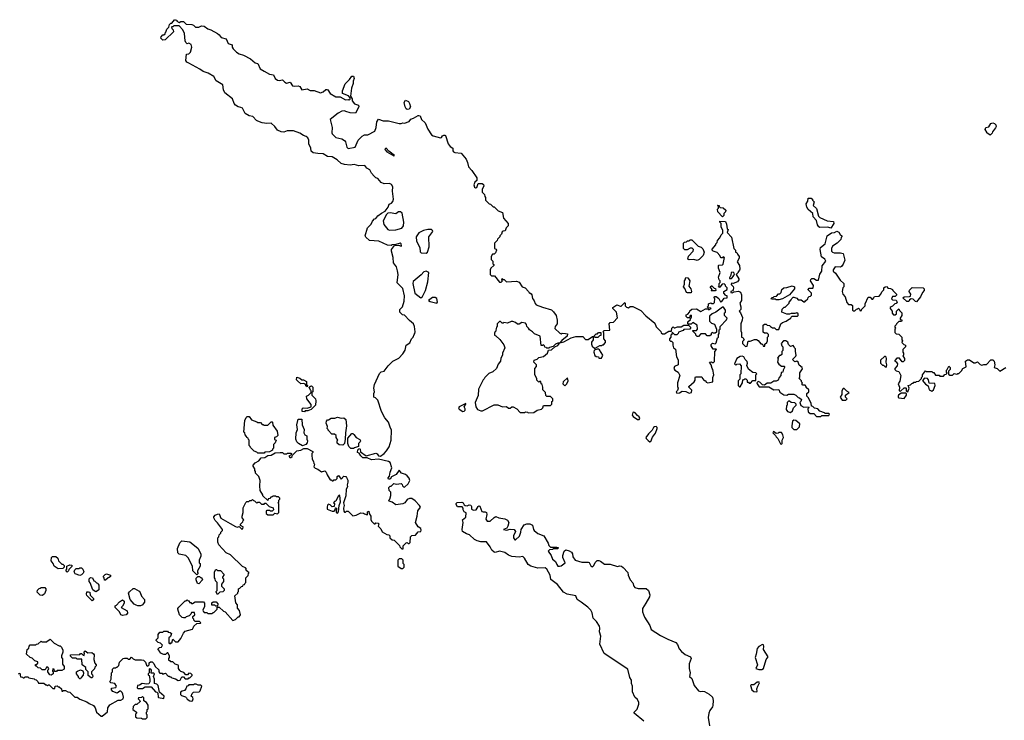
# Model space of a CAD drawing. Extents: x 1861455 to 2058065, y 200073 to 437907.
# Tile 338 of 574: x 1937215 to 1948215, y 344035 to 351860. Entities that reach past the tile are written whole.
import ezdxf

# ---------------------------------------------------------------- set-up
doc = ezdxf.new("R2010")
doc.units = 0

msp = doc.modelspace()

# ---------------------------------------------------------------- linework, layer by layer
at = {"layer": '0CON05XD'}
for points in [[(1940488, 347038), (1940490, 347025), (1940480, 347015), (1940478, 346995), (1940483, 346953), (1940497, 346927), (1940500, 346905), (1940510, 346895), (1940500, 346865), (1940515, 346850), (1940545, 346840), (1940585, 346812), (1940625, 346820), (1940640, 346805), (1940650, 346775), (1940682, 346722), (1940695, 346720), (1940705, 346710), (1940715, 346710), (1940725, 346720), (1940748, 346722), (1940760, 346735), (1940762, 346758), (1940775, 346770), (1940805, 346730), (1940835, 346762), (1940857, 346757), (1940867, 346747), (1940879, 346719), (1940881, 346695), (1940874, 346665), (1940876, 346644), (1940863, 346615), (1940859, 346541), (1940832, 346465), (1940840, 346435), (1940832, 346405), (1940835, 346370), (1940845, 346360), (1940855, 346360), (1940865, 346370), (1940885, 346370), (1940935, 346320), (1940975, 346328), (1941025, 346352), (1941055, 346350), (1941065, 346340), (1941095, 346330), (1941100, 346335), (1941100, 346365), (1941115, 346370), (1941120, 346345), (1941137, 346317), (1941138, 346278), (1941145, 346260), (1941175, 346230), (1941185, 346230), (1941195, 346240), (1941218, 346238), (1941230, 346225), (1941222, 346218), (1941220, 346205), (1941250, 346175), (1941265, 346140), (1941315, 346110), (1941338, 346108), (1941350, 346095), (1941350, 346075), (1941375, 346050), (1941398, 346048), (1941458, 345988), (1941462, 345972), (1941482, 345952), (1941498, 345952), (1941500, 345985), (1941532, 346018), (1941545, 346020), (1941555, 346010), (1941565, 346010), (1941578, 346022), (1941580, 346085), (1941595, 346100), (1941638, 346102), (1941665, 346140), (1941695, 346143), (1941701, 346159), (1941697, 346177), (1941668, 346195), (1941638, 346245), (1941656, 346315), (1941662, 346375), (1941692, 346415), (1941682, 346435), (1941632, 346485), (1941595, 346512), (1941568, 346512), (1941545, 346500), (1941516, 346464), (1941495, 346452), (1941415, 346442), (1941375, 346470), (1941342, 346482), (1941340, 346495), (1941350, 346505), (1941360, 346545), (1941360, 346585), (1941343, 346603), (1941340, 346635), (1941355, 346650), (1941365, 346650), (1941395, 346680), (1941425, 346672), (1941475, 346680), (1941488, 346668), (1941490, 346655), (1941502, 346642), (1941515, 346640), (1941553, 346677), (1941573, 346715), (1941565, 346740), (1941543, 346765), (1941525, 346780), (1941480, 346795), (1941455, 346828), (1941419, 346781), (1941370, 346755), (1941355, 346730), (1941335, 346730), (1941330, 346735), (1941332, 346745), (1941347, 346763), (1941354, 346805), (1941373, 346855), (1941354, 346914), (1941335, 346926), (1941225, 346950), (1941145, 346943), (1941095, 346968), (1941048, 346968), (1941025, 346990), (1941008, 347018), (1940990, 347025), (1940993, 347057), (1941002, 347068), (1941015, 347070), (1941020, 347065), (1941022, 347032), (1941085, 346990), (1941195, 347018), (1941210, 347010), (1941225, 346988), (1941245, 346987), (1941286, 347014), (1941313, 347045), (1941341, 347089), (1941363, 347165), (1941367, 347275), (1941355, 347310), (1941334, 347364), (1941294, 347414), (1941256, 347486), (1941215, 347610), (1941190, 347635), (1941170, 347645), (1941172, 347685), (1941180, 347705), (1941170, 347745), (1941178, 347785), (1941235, 347910), (1941253, 347927), (1941286, 347934), (1941332, 347995), (1941385, 348048), (1941449, 348081), (1941495, 348130), (1941522, 348168), (1941532, 348225), (1941575, 348252), (1941592, 348295), (1941610, 348315), (1941620, 348345), (1941630, 348355), (1941632, 348375), (1941627, 348435), (1941613, 348465), (1941570, 348500), (1941515, 348560), (1941492, 348562), (1941460, 348595), (1941460, 348625), (1941490, 348655), (1941510, 348715), (1941513, 348775), (1941495, 348858), (1941433, 348923), (1941442, 349015), (1941437, 349055), (1941425, 349100), (1941390, 349145), (1941388, 349205), (1941368, 349275), (1941370, 349295), (1941402, 349338), (1941445, 349342), (1941475, 349330), (1941480, 349335), (1941478, 349355), (1941465, 349366), (1941415, 349350), (1941374, 349346), (1941365, 349340), (1941325, 349342), (1941226, 349386), (1941124, 349394), (1941081, 349431), (1941073, 349445), (1941102, 349535), (1941142, 349575), (1941155, 349610), (1941180, 349635), (1941195, 349640), (1941215, 349668), (1941255, 349698), (1941299, 349721), (1941332, 349765), (1941342, 349798), (1941369, 349811), (1941385, 349831), (1941389, 349855), (1941379, 349945), (1941384, 349995), (1941370, 350020), (1941345, 350030), (1941285, 350028), (1941253, 350043), (1941216, 350085), (1941194, 350094), (1941175, 350111), (1941145, 350146), (1941126, 350185), (1941093, 350203), (1941071, 350231), (1941005, 350229), (1940952, 350242), (1940905, 350237), (1940845, 350242), (1940807, 350255), (1940763, 350295), (1940705, 350330), (1940655, 350334), (1940605, 350362), (1940546, 350364), (1940494, 350374), (1940470, 350390), (1940468, 350425), (1940444, 350474), (1940446, 350515), (1940432, 350542), (1940416, 350556), (1940385, 350567), (1940345, 350591), (1940275, 350617), (1940203, 350617), (1940165, 350603), (1940135, 350609), (1940095, 350628), (1940065, 350666), (1940025, 350703), (1939975, 350701), (1939925, 350709), (1939875, 350726), (1939859, 350735), (1939819, 350779), (1939777, 350787), (1939735, 350811), (1939702, 350872), (1939685, 350881), (1939655, 350886), (1939625, 350906), (1939610, 350925), (1939593, 350975), (1939505, 351043), (1939491, 351075), (1939484, 351134), (1939409, 351179), (1939382, 351225), (1939321, 351261), (1939265, 351280), (1939228, 351308), (1939185, 351328), (1939106, 351376), (1939082, 351385), (1939070, 351405), (1939080, 351475), (1939105, 351478), (1939122, 351498), (1939138, 351555), (1939132, 351582), (1939105, 351598), (1939085, 351592), (1939070, 351605), (1939062, 351625), (1939057, 351707), (1939038, 351745), (1938995, 351790), (1938938, 351792), (1938925, 351780), (1938915, 351780), (1938910, 351775), (1938913, 351763), (1938930, 351745), (1938932, 351725), (1938840, 351635), (1938815, 351632), (1938793, 351653), (1938795, 351670), (1938815, 351690), (1938825, 351690), (1938838, 351702), (1938840, 351715), (1938848, 351722), (1938860, 351755), (1938880, 351775), (1938890, 351805), (1938905, 351820), (1938915, 351820), (1938945, 351860), (1938955, 351860), (1938970, 351855), (1938970, 351845), (1938995, 351830), (1939015, 351840), (1939045, 351840), (1939075, 351810), (1939136, 351806), (1939155, 351800), (1939178, 351778), (1939215, 351778), (1939245, 351790), (1939277, 351787), (1939315, 351758), (1939350, 351745), (1939425, 351704), (1939442, 351692), (1939465, 351660), (1939522, 351645), (1939544, 351595), (1939589, 351579), (1939590, 351555), (1939599, 351535), (1939635, 351497), (1939665, 351477), (1939714, 351464), (1939794, 351424), (1939845, 351380), (1939875, 351369), (1939903, 351313), (1939946, 351286), (1940005, 351253), (1940051, 351245), (1940070, 351205), (1940095, 351186), (1940115, 351182), (1940149, 351189), (1940175, 351162), (1940195, 351152), (1940235, 351162), (1940263, 351123), (1940285, 351116), (1940325, 351123), (1940343, 351113), (1940368, 351078), (1940425, 351087), (1940461, 351071), (1940505, 351068), (1940575, 351043), (1940606, 351054), (1940635, 351082), (1940645, 351082), (1940656, 351076), (1940685, 351037), (1940745, 351000), (1940795, 350997), (1940855, 350966), (1940888, 350968), (1940895, 350962), (1940908, 350972), (1940908, 350988), (1940888, 351008), (1940822, 351035), (1940822, 351065), (1940852, 351145), (1940899, 351191), (1940925, 351230), (1940945, 351230), (1940952, 351205), (1940942, 351175), (1940942, 351148), (1940923, 351095), (1940910, 351005), (1940930, 350975), (1940930, 350955), (1940955, 350920), (1941000, 350905), (1941002, 350885), (1940965, 350816), (1940905, 350821), (1940860, 350835), (1940843, 350843), (1940812, 350838), (1940774, 350816), (1940682, 350745), (1940706, 350655), (1940700, 350595), (1940704, 350584), (1940745, 350546), (1940815, 350529), (1940845, 350511), (1940856, 350495), (1940868, 350438), (1940885, 350421), (1940964, 350436), (1940997, 350515), (1941039, 350561), (1941065, 350575), (1941105, 350575), (1941181, 350615), (1941196, 350655), (1941205, 350720), (1941225, 350750), (1941275, 350732), (1941335, 350732), (1941455, 350701), (1941475, 350700), (1941495, 350708), (1941515, 350703), (1941565, 350722), (1941585, 350750), (1941615, 350760), (1941665, 350790), (1941675, 350790), (1941687, 350785), (1941704, 350744), (1941745, 350710), (1941776, 350636), (1941814, 350574), (1941835, 350562), (1941915, 350540), (1941926, 350544), (1941937, 350563), (1941952, 350572)], [(1941545, 350858), (1941532, 350865), (1941520, 350885), (1941510, 350935), (1941525, 350960), (1941557, 350945), (1941570, 350925), (1941580, 350885), (1941565, 350862), (1941545, 350858)], [(1948055, 350570), (1948020, 350595), (1948020, 350605), (1948002, 350635), (1948010, 350655), (1948040, 350665), (1948065, 350700), (1948085, 350708), (1948105, 350700), (1948120, 350685), (1948122, 350668), (1948117, 350653), (1948082, 350608), (1948078, 350592), (1948055, 350570)], [(1941952, 350572), (1941965, 350572), (1941972, 350565), (1942002, 350475), (1942023, 350443), (1942053, 350425), (1942054, 350395), (1942060, 350385), (1942075, 350376), (1942145, 350370), (1942201, 350301), (1942218, 350265), (1942228, 350215), (1942266, 350176), (1942320, 350095), (1942320, 350065), (1942300, 350045), (1942290, 350015), (1942295, 349990), (1942305, 349982), (1942320, 349985), (1942338, 350032), (1942382, 350032), (1942395, 350020), (1942400, 350005), (1942382, 349965), (1942380, 349935), (1942407, 349907), (1942410, 349885), (1942420, 349875), (1942420, 349845), (1942460, 349805), (1942475, 349800), (1942505, 349770), (1942515, 349770), (1942560, 349725), (1942610, 349705), (1942620, 349645), (1942672, 349582), (1942672, 349558), (1942650, 349535), (1942638, 349502), (1942615, 349500), (1942605, 349490), (1942597, 349463), (1942580, 349445), (1942580, 349435), (1942552, 349408), (1942550, 349395), (1942520, 349365), (1942520, 349305), (1942538, 349298), (1942540, 349285), (1942530, 349255), (1942515, 349240), (1942495, 349240), (1942483, 349217), (1942483, 349183), (1942500, 349165), (1942500, 349135), (1942510, 349125), (1942510, 349115), (1942480, 349085), (1942472, 349065), (1942470, 349015), (1942485, 349000), (1942518, 348998), (1942575, 348930), (1942595, 348930), (1942608, 348942), (1942600, 348955), (1942605, 348970), (1942615, 348960), (1942628, 348958), (1942655, 348932), (1942765, 348938), (1942795, 348930), (1942830, 348875), (1942860, 348865), (1942900, 348825), (1942905, 348810), (1942915, 348810), (1942928, 348798), (1942937, 348787), (1942942, 348745), (1942953, 348733), (1942962, 348722), (1942972, 348692), (1942986, 348676), (1943055, 348648), (1943155, 348620), (1943179, 348599), (1943207, 348557), (1943218, 348505), (1943218, 348465), (1943198, 348435), (1943192, 348412), (1943248, 348358), (1943265, 348352), (1943275, 348358), (1943313, 348357), (1943335, 348350), (1943332, 348325), (1943271, 348279), (1943250, 348250), (1943225, 348248), (1943200, 348235), (1943175, 348210), (1943135, 348200), (1943125, 348190), (1943105, 348190), (1943095, 348200), (1943082, 348202), (1943078, 348218), (1943065, 348230), (1943055, 348220), (1943042, 348222), (1943030, 348325), (1942965, 348350), (1942942, 348375), (1942910, 348395), (1942900, 348415), (1942880, 348435), (1942877, 348457), (1942865, 348470), (1942825, 348478), (1942795, 348458), (1942775, 348458), (1942755, 348478), (1942725, 348490), (1942705, 348490), (1942665, 348472), (1942625, 348480), (1942615, 348470), (1942605, 348470), (1942588, 348488), (1942575, 348490), (1942550, 348465), (1942550, 348435), (1942543, 348427), (1942530, 348375), (1942520, 348365), (1942520, 348335), (1942535, 348330), (1942579, 348289), (1942625, 348230), (1942636, 348194), (1942608, 348135), (1942608, 348115), (1942591, 348079), (1942587, 348045), (1942559, 348011), (1942542, 347965), (1942501, 347929), (1942455, 347908), (1942412, 347865), (1942405, 347850), (1942393, 347837), (1942340, 347735), (1942337, 347663), (1942302, 347585), (1942312, 347535), (1942330, 347505), (1942365, 347492), (1942385, 347492), (1942515, 347558), (1942555, 347560), (1942608, 347538), (1942655, 347540), (1942675, 347520), (1942695, 347520), (1942712, 347538), (1942727, 347537), (1942770, 347515), (1942805, 347472), (1942855, 347472), (1942865, 347480), (1942887, 347477), (1942895, 347470), (1942957, 347473), (1942995, 347498), (1943045, 347510), (1943060, 347525), (1943065, 347550), (1943145, 347550), (1943160, 347565), (1943160, 347595), (1943170, 347605), (1943170, 347625), (1943145, 347650), (1943105, 347650), (1943092, 347662), (1943090, 347695), (1943060, 347725), (1943060, 347755), (1943050, 347785), (1943040, 347795), (1943038, 347818), (1943025, 347820), (1943015, 347810), (1942993, 347833), (1942992, 347852), (1942968, 347895), (1942970, 347965), (1942990, 347985), (1942990, 348005), (1942960, 348035), (1942964, 348056), (1942995, 348070), (1943015, 348088), (1943065, 348100), (1943112, 348135), (1943122, 348168), (1943157, 348173), (1943192, 348208), (1943225, 348222), (1943250, 348250), (1943295, 348262), (1943375, 348308), (1943427, 348323), (1943505, 348320), (1943535, 348290), (1943565, 348288), (1943615, 348320), (1943630, 348320), (1943622, 348308), (1943620, 348285), (1943603, 348257), (1943602, 348235), (1943610, 348215), (1943635, 348190), (1943645, 348190), (1943695, 348220), (1943715, 348220), (1943725, 348230), (1943735, 348230), (1943760, 348255), (1943760, 348275), (1943740, 348295), (1943740, 348365), (1943730, 348375), (1943745, 348390), (1943808, 348392), (1943800, 348465), (1943813, 348477), (1943847, 348483), (1943895, 348530), (1943882, 348592), (1943840, 348635), (1943840, 348645), (1943885, 348677), (1943925, 348660), (1943935, 348662), (1943975, 348700), (1943980, 348695), (1943980, 348665), (1943995, 348650), (1944015, 348643), (1944035, 348658), (1944065, 348658), (1944155, 348612), (1944211, 348551), (1944309, 348469), (1944325, 348430), (1944378, 348378), (1944382, 348362), (1944395, 348350), (1944417, 348353), (1944465, 348380), (1944498, 348382), (1944500, 348415), (1944515, 348430), (1944525, 348420), (1944535, 348420), (1944565, 348430), (1944605, 348430), (1944635, 348450), (1944685, 348450), (1944710, 348425), (1944710, 348415), (1944700, 348405), (1944635, 348400), (1944625, 348390), (1944575, 348370), (1944570, 348355), (1944555, 348340), (1944532, 348342), (1944505, 348370), (1944500, 348345), (1944490, 348335), (1944490, 348315), (1944473, 348297), (1944475, 348280), (1944485, 348270), (1944498, 348268), (1944510, 348255), (1944510, 348225), (1944520, 348195), (1944542, 348182), (1944553, 348093), (1944572, 348062), (1944572, 348005), (1944531, 347985), (1944524, 347965), (1944535, 347946), (1944572, 347925), (1944588, 347885), (1944563, 347805), (1944562, 347765), (1944572, 347745), (1944565, 347720), (1944550, 347705), (1944555, 347690), (1944585, 347692), (1944615, 347710), (1944657, 347707), (1944695, 347688), (1944720, 347695), (1944722, 347722), (1944690, 347755), (1944692, 347765), (1944750, 347815), (1944760, 347835), (1944760, 347865), (1944765, 347870), (1944835, 347870), (1944842, 347852), (1944862, 347832), (1944875, 347830), (1944885, 347810), (1944903, 347803), (1944960, 347815), (1944960, 347865), (1944968, 347895), (1944960, 347955), (1944950, 347965), (1944940, 348005), (1944920, 348035), (1944945, 348040), (1944955, 348030), (1944965, 348030), (1944978, 348042), (1944980, 348155), (1945000, 348175), (1944995, 348180), (1944962, 348182), (1944938, 348218), (1944938, 348232), (1944953, 348247), (1944985, 348240), (1944995, 348250), (1945012, 348308), (1945020, 348315), (1945020, 348345), (1945030, 348355), (1945030, 348395), (1945040, 348405), (1945040, 348435), (1945112, 348508), (1945117, 348527), (1945090, 348555), (1945090, 348585), (1945100, 348595), (1945100, 348615), (1945078, 348648), (1945065, 348650), (1944990, 348595), (1944950, 348575), (1944922, 348548), (1944922, 348492), (1944945, 348470), (1944978, 348458), (1945000, 348405), (1944998, 348372), (1944985, 348360), (1944965, 348360), (1944952, 348368), (1944940, 348355), (1944938, 348342), (1944925, 348330), (1944895, 348330), (1944875, 348350), (1944825, 348350), (1944798, 348322), (1944782, 348322), (1944770, 348335), (1944768, 348348), (1944730, 348385), (1944735, 348390), (1944775, 348390), (1944788, 348402), (1944785, 348450), (1944735, 348480), (1944715, 348460), (1944685, 348460), (1944680, 348465), (1944680, 348485), (1944708, 348512), (1944710, 348525), (1944720, 348535), (1944720, 348555), (1944715, 348560), (1944702, 348548), (1944698, 348532), (1944675, 348530), (1944660, 348545), (1944660, 348565), (1944678, 348572), (1944698, 348592), (1944702, 348608), (1944722, 348628), (1944775, 348630), (1944825, 348600), (1944875, 348630), (1944905, 348630), (1944915, 348620), (1944940, 348635), (1944935, 348640), (1944902, 348642), (1944900, 348655), (1944910, 348665), (1944910, 348685), (1944935, 348698), (1944945, 348690), (1944965, 348690), (1944978, 348702), (1944980, 348745), (1944970, 348755), (1944982, 348768), (1944995, 348770), (1945026, 348746), (1945045, 348710), (1945058, 348712), (1945085, 348750), (1945120, 348755), (1945120, 348775), (1945105, 348780), (1945080, 348805), (1945080, 348825), (1945120, 348845), (1945117, 348867), (1945100, 348885), (1945100, 348895), (1945085, 348910), (1945062, 348908), (1945038, 348872), (1945025, 348870), (1945020, 348875), (1945030, 348885), (1945030, 348915), (1945040, 348925), (1945040, 348945), (1945030, 348955), (1945022, 348985), (1945040, 349035), (1945022, 349085), (1945022, 349115), (1945025, 349120), (1945067, 349123), (1945075, 349130), (1945090, 349205), (1945075, 349210), (1945065, 349200), (1945052, 349202), (1945040, 349215), (1945038, 349228), (1945005, 349260), (1944963, 349273), (1944950, 349285), (1944952, 349298), (1944990, 349345), (1944992, 349358), (1945008, 349372), (1945010, 349395), (1945038, 349422), (1945052, 349458), (1945070, 349475), (1945070, 349505), (1945050, 349545), (1945050, 349585), (1945035, 349600), (1945035, 349610), (1945098, 349605), (1945112, 349575), (1945120, 349525), (1945130, 349515), (1945120, 349485), (1945165, 349430), (1945193, 349303), (1945210, 349285), (1945212, 349262), (1945225, 349260), (1945235, 349242)], [(1941395, 350338), (1941402, 350345), (1941340, 350390), (1941310, 350425), (1941295, 350418), (1941298, 350405), (1941318, 350385), (1941395, 350338)], [(1946275, 349530), (1946243, 349543), (1946155, 349538), (1946142, 349545), (1946128, 349568), (1946117, 349617), (1946078, 349658), (1946077, 349697), (1946025, 349740), (1946008, 349768), (1946000, 349805), (1946020, 349835), (1946022, 349868), (1946058, 349868), (1946070, 349855), (1946070, 349845), (1946090, 349825), (1946080, 349785), (1946115, 349750), (1946140, 349665), (1946155, 349650), (1946235, 349612), (1946308, 349608), (1946310, 349585), (1946275, 349530)], [(1941345, 349511), (1941415, 349514), (1941485, 349530), (1941504, 349556), (1941505, 349600), (1941488, 349698), (1941470, 349715), (1941445, 349714), (1941415, 349692), (1941355, 349704), (1941329, 349701), (1941314, 349686), (1941277, 349613), (1941281, 349571), (1941326, 349516), (1941345, 349511)], [(1945065, 349660), (1945013, 349715), (1945012, 349745), (1945020, 349755), (1945020, 349775), (1945010, 349785), (1945015, 349790), (1945030, 349785), (1945030, 349775), (1945042, 349762), (1945075, 349760), (1945102, 349732), (1945100, 349715), (1945083, 349697), (1945080, 349675), (1945065, 349660)], [(1941755, 349252), (1941771, 349265), (1941790, 349325), (1941784, 349435), (1941830, 349495), (1941827, 349507), (1941816, 349516), (1941775, 349517), (1941725, 349504), (1941672, 349478), (1941644, 349435), (1941648, 349385), (1941684, 349315), (1941687, 349267), (1941698, 349258), (1941755, 349252)], [(1945235, 349242), (1945252, 349215), (1945253, 349197), (1945230, 349155), (1945258, 349115), (1945260, 349075), (1945257, 349063), (1945240, 349045), (1945240, 349035), (1945220, 349015), (1945250, 348965), (1945250, 348955), (1945235, 348932), (1945185, 348912), (1945172, 348918), (1945162, 348908), (1945162, 348902), (1945185, 348880), (1945190, 348865), (1945187, 348843), (1945178, 348832), (1945160, 348825), (1945160, 348815), (1945175, 348810), (1945195, 348820), (1945245, 348827), (1945266, 348816), (1945279, 348789), (1945278, 348725), (1945260, 348695), (1945272, 348652), (1945270, 348625), (1945252, 348605), (1945267, 348587), (1945288, 348535), (1945287, 348503), (1945270, 348465), (1945270, 348385), (1945280, 348365), (1945280, 348315), (1945295, 348310), (1945310, 348285), (1945290, 348265), (1945290, 348245), (1945325, 348210), (1945340, 348215), (1945352, 348268), (1945375, 348270), (1945425, 348290), (1945445, 348290), (1945465, 348278), (1945495, 348240), (1945505, 348240), (1945518, 348228), (1945522, 348212), (1945538, 348212), (1945540, 348235), (1945560, 348255), (1945570, 348275), (1945570, 348315), (1945580, 348325), (1945580, 348345), (1945565, 348360), (1945535, 348360), (1945522, 348372), (1945522, 348448), (1945535, 348460), (1945555, 348460), (1945565, 348450), (1945590, 348445), (1945602, 348432), (1945625, 348420), (1945648, 348418), (1945665, 348400), (1945695, 348400), (1945718, 348462), (1945735, 348480), (1945777, 348493), (1945815, 348520), (1945828, 348522), (1945832, 348538), (1945845, 348550), (1945905, 348550), (1945910, 348555), (1945910, 348575), (1945895, 348588), (1945875, 348580), (1945835, 348580), (1945815, 348570), (1945785, 348570), (1945730, 348595), (1945732, 348628), (1945755, 348650), (1945765, 348650), (1945810, 348695), (1945810, 348705), (1945835, 348730), (1945840, 348745), (1945855, 348760), (1945865, 348760), (1945895, 348750), (1945913, 348733), (1945945, 348730), (1945975, 348710), (1945985, 348710), (1945995, 348720), (1946018, 348742), (1946022, 348758), (1946035, 348770), (1946048, 348772), (1946060, 348785), (1946060, 348805), (1946022, 348842), (1946022, 348848), (1946035, 348860), (1946075, 348860), (1946080, 348865), (1946082, 348892), (1946050, 348945), (1946052, 348958), (1946065, 348970), (1946085, 348970), (1946115, 348952), (1946138, 348952), (1946153, 349017), (1946177, 349053), (1946178, 349112), (1946222, 349165), (1946210, 349185), (1946173, 349213), (1946158, 349295), (1946162, 349315), (1946212, 349355), (1946234, 349446), (1946285, 349478), (1946317, 349483), (1946345, 349500), (1946365, 349488), (1946381, 349461), (1946400, 349445), (1946400, 349435), (1946392, 349428), (1946390, 349405), (1946346, 349364), (1946295, 349330), (1946283, 349305), (1946284, 349275), (1946295, 349264), (1946315, 349258), (1946385, 349258), (1946415, 349248), (1946432, 349175), (1946415, 349130), (1946396, 349104), (1946385, 349098), (1946325, 349100), (1946303, 349067), (1946303, 349053), (1946329, 349029), (1946381, 348951), (1946420, 348915), (1946420, 348875), (1946410, 348865), (1946402, 348825), (1946412, 348795), (1946438, 348765), (1946455, 348700), (1946475, 348680), (1946505, 348680), (1946518, 348668), (1946520, 348615), (1946525, 348610), (1946545, 348610), (1946562, 348628), (1946575, 348630), (1946585, 348640), (1946598, 348628), (1946605, 348610), (1946618, 348612), (1946622, 348628), (1946660, 348665), (1946660, 348685), (1946695, 348760), (1946715, 348760), (1946735, 348740), (1946745, 348740), (1946758, 348752), (1946765, 348770), (1946818, 348772), (1946837, 348793), (1946845, 348820), (1946868, 348842), (1946870, 348865), (1946882, 348878), (1946905, 348880), (1946912, 348862), (1946945, 348858), (1946966, 348846), (1946970, 348835), (1947010, 348795), (1947010, 348785), (1946995, 348770), (1946965, 348770), (1946953, 348743), (1946965, 348730), (1947008, 348728), (1947018, 348705), (1947008, 348692), (1946993, 348687), (1946965, 348660), (1946950, 348655), (1946940, 348645), (1946940, 348635), (1946960, 348605), (1946963, 348583), (1946975, 348562), (1946997, 348563), (1947010, 348575), (1947010, 348605), (1947035, 348630), (1947042, 348612), (1947070, 348585), (1947070, 348555), (1947050, 348525), (1947052, 348512), (1947068, 348508), (1947070, 348495), (1947065, 348490), (1947035, 348490), (1947010, 348465), (1947008, 348452), (1946992, 348438), (1946990, 348425), (1947000, 348415), (1946990, 348405), (1946990, 348365), (1947005, 348350), (1947038, 348348), (1947070, 348315), (1947070, 348285), (1947078, 348275), (1947070, 348255), (1947092, 348232), (1947110, 348225), (1947110, 348205), (1947080, 348175), (1947080, 348145), (1947090, 348135), (1947090, 348115), (1947080, 348105), (1947100, 348075), (1947098, 348052), (1947085, 348040), (1947075, 348040), (1947045, 348080), (1947015, 348078), (1946990, 348055), (1946990, 348045), (1947005, 348040), (1947020, 348015), (1947017, 347993), (1946990, 347965), (1946990, 347955), (1947005, 347940), (1947035, 347930), (1947060, 347885), (1947046, 347824), (1947030, 347795), (1947042, 347755), (1947040, 347715), (1947055, 347710), (1947095, 347750), (1947115, 347750), (1947120, 347745), (1947120, 347715), (1947136, 347704), (1947150, 347745), (1947140, 347775), (1947168, 347782), (1947182, 347798), (1947195, 347800), (1947205, 347810), (1947225, 347810), (1947235, 347820), (1947258, 347822), (1947288, 347852), (1947290, 347865), (1947300, 347875), (1947300, 347895), (1947312, 347908), (1947335, 347940), (1947345, 347930), (1947405, 347930), (1947415, 347920), (1947428, 347918), (1947445, 347890), (1947485, 347890), (1947495, 347880), (1947535, 347880), (1947552, 347898), (1947565, 347900), (1947578, 347912), (1947570, 347925), (1947570, 347945), (1947578, 347952), (1947595, 347990), (1947610, 347975), (1947610, 347955), (1947590, 347935), (1947592, 347902), (1947605, 347890), (1947635, 347890), (1947655, 347910), (1947685, 347900), (1947695, 347910), (1947705, 347910), (1947735, 347940), (1947750, 347965), (1947788, 347982), (1947780, 348045), (1947805, 348060), (1947825, 348060), (1947875, 348028), (1947892, 348028), (1947915, 348040), (1947945, 348010), (1947965, 348002), (1947985, 348010), (1948015, 348010), (1948065, 348060), (1948085, 348060), (1948100, 348045), (1948108, 348005), (1948100, 347975), (1948134, 347964), (1948165, 347936), (1948230, 347975)], [(1944785, 349172), (1944745, 349182), (1944695, 349178), (1944680, 349185), (1944685, 349218), (1944738, 349275), (1944742, 349295), (1944727, 349307), (1944705, 349308), (1944672, 349288), (1944645, 349290), (1944630, 349305), (1944630, 349365), (1944640, 349375), (1944665, 349380), (1944675, 349390), (1944695, 349390), (1944705, 349400), (1944725, 349400), (1944795, 349330), (1944828, 349318), (1944845, 349300), (1944862, 349265), (1944852, 349228), (1944805, 349180), (1944785, 349172)], [(1941695, 348754), (1941715, 348769), (1941747, 348835), (1941774, 348934), (1941786, 349036), (1941755, 349050), (1941728, 349045), (1941701, 349009), (1941610, 348935), (1941608, 348915), (1941628, 348805), (1941695, 348754)], [(1945165, 348970), (1945190, 348995), (1945190, 349005), (1945200, 349015), (1945198, 349028), (1945185, 349040), (1945162, 349038), (1945160, 349005), (1945143, 348977), (1945145, 348970), (1945165, 348970)], [(1944675, 348808), (1944664, 348814), (1944647, 348857), (1944630, 348875), (1944640, 348905), (1944640, 348945), (1944650, 348955), (1944655, 348980), (1944678, 348978), (1944700, 348945), (1944692, 348885), (1944712, 348855), (1944720, 348825), (1944715, 348810), (1944675, 348808)], [(1944945, 348830), (1944940, 348835), (1944950, 348845), (1944930, 348875), (1944942, 348888), (1944948, 348888), (1944972, 348862), (1944988, 348858), (1944990, 348835), (1944985, 348832), (1944945, 348830)], [(1945665, 348730), (1945655, 348740), (1945615, 348740), (1945610, 348745), (1945622, 348758), (1945635, 348760), (1945645, 348770), (1945668, 348772), (1945692, 348798), (1945705, 348800), (1945720, 348815), (1945730, 348845), (1945750, 348865), (1945785, 348868), (1945845, 348888), (1945870, 348875), (1945870, 348855), (1945813, 348787), (1945737, 348743), (1945695, 348732), (1945665, 348730)], [(1947235, 348710), (1947222, 348712), (1947197, 348737), (1947175, 348742), (1947155, 348730), (1947148, 348712), (1947125, 348712), (1947080, 348755), (1947094, 348766), (1947155, 348769), (1947166, 348774), (1947171, 348795), (1947150, 348825), (1947155, 348840), (1947185, 348870), (1947307, 348867), (1947320, 348855), (1947318, 348835), (1947300, 348815), (1947280, 348765), (1947235, 348710)], [(1941875, 348693), (1941883, 348705), (1941874, 348745), (1941855, 348759), (1941825, 348756), (1941782, 348725), (1941801, 348711), (1941875, 348693)], [(1943675, 348310), (1943645, 348310), (1943630, 348320), (1943632, 348328), (1943655, 348350), (1943668, 348352), (1943682, 348368), (1943708, 348368), (1943708, 348332), (1943692, 348328), (1943675, 348310)], [(1946165, 347430), (1946175, 347440), (1946255, 347440), (1946260, 347455), (1946255, 347460), (1946215, 347460), (1946205, 347470), (1946155, 347488), (1946130, 347515), (1946095, 347520), (1946075, 347540), (1946062, 347542), (1946057, 347577), (1946025, 347640), (1946010, 347655), (1946010, 347685), (1946030, 347705), (1946030, 347725), (1946002, 347752), (1946000, 347765), (1945988, 347778), (1945965, 347780), (1945952, 347792), (1945960, 347805), (1945950, 347815), (1945950, 347825), (1945920, 347855), (1945930, 347865), (1945932, 347915), (1945959, 347961), (1945957, 347975), (1945921, 348001), (1945910, 348035), (1945898, 348048), (1945875, 348040), (1945850, 348065), (1945887, 348103), (1945890, 348115), (1945880, 348155), (1945880, 348185), (1945870, 348195), (1945868, 348208), (1945855, 348220), (1945825, 348210), (1945803, 348233), (1945798, 348258), (1945775, 348272), (1945748, 348272), (1945720, 348245), (1945728, 348218), (1945740, 348205), (1945740, 348165), (1945730, 348155), (1945728, 348122), (1945715, 348110), (1945702, 348108), (1945680, 348085), (1945690, 348075), (1945682, 348035), (1945694, 348014), (1945725, 347990), (1945755, 347990), (1945760, 347985), (1945760, 347975), (1945743, 347947), (1945740, 347925), (1945722, 347918), (1945718, 347885), (1945700, 347865), (1945690, 347835), (1945667, 347823), (1945638, 347822), (1945605, 347800), (1945565, 347800), (1945535, 347780), (1945512, 347782), (1945485, 347810), (1945465, 347818), (1945450, 347805), (1945453, 347793), (1945475, 347760), (1945585, 347760), (1945638, 347728), (1945695, 347730), (1945705, 347700), (1945751, 347671), (1945785, 347668), (1945805, 347678), (1945865, 347678), (1945887, 347667), (1945912, 347642), (1945928, 347638), (1945947, 347617), (1945940, 347595), (1945930, 347585), (1945942, 347552), (1945975, 347532), (1946028, 347538), (1946030, 347525), (1946020, 347515), (1946025, 347480), (1946045, 347460), (1946085, 347460), (1946115, 347430), (1946165, 347430)], [(1943715, 348080), (1943728, 348115), (1943694, 348174), (1943682, 348182), (1943665, 348182), (1943632, 348168), (1943628, 348145), (1943641, 348111), (1943655, 348100), (1943680, 348095), (1943685, 348080), (1943715, 348080)], [(1945265, 347760), (1945290, 347805), (1945292, 347838), (1945305, 347840), (1945315, 347850), (1945328, 347848), (1945340, 347835), (1945342, 347812), (1945355, 347810), (1945365, 347800), (1945378, 347802), (1945405, 347830), (1945438, 347832), (1945440, 347895), (1945450, 347905), (1945437, 347917), (1945405, 347920), (1945357, 347957), (1945337, 347997), (1945344, 348025), (1945341, 348041), (1945318, 348065), (1945306, 348096), (1945285, 348102), (1945265, 348098), (1945228, 348075), (1945202, 348015), (1945215, 348000), (1945228, 348012), (1945255, 348018), (1945273, 347995), (1945270, 347905), (1945260, 347895), (1945260, 347845), (1945240, 347825), (1945240, 347775), (1945255, 347760), (1945265, 347760)], [(1946895, 347980), (1946902, 348005), (1946893, 348035), (1946900, 348075), (1946895, 348090), (1946885, 348100), (1946875, 348100), (1946833, 348057), (1946830, 348025), (1946855, 348000), (1946865, 348000), (1946882, 347982), (1946895, 347980)], [(1940425, 347760), (1940412, 347772), (1940408, 347788), (1940385, 347798), (1940355, 347792), (1940320, 347825), (1940308, 347838), (1940312, 347868), (1940345, 347858), (1940365, 347838), (1940387, 347837), (1940418, 347818), (1940420, 347785), (1940430, 347775), (1940425, 347760)], [(1943305, 347772), (1943328, 347792), (1943342, 347825), (1943335, 347860), (1943287, 347815), (1943284, 347794), (1943305, 347772)], [(1947405, 347711), (1947424, 347725), (1947442, 347775), (1947438, 347798), (1947375, 347800), (1947369, 347839), (1947355, 347853), (1947322, 347858), (1947302, 347832), (1947335, 347788), (1947365, 347770), (1947376, 347725), (1947405, 347711)], [(1940395, 347480), (1940370, 347485), (1940372, 347515), (1940380, 347525), (1940425, 347522), (1940470, 347535), (1940472, 347562), (1940422, 347625), (1940420, 347655), (1940440, 347665), (1940470, 347695), (1940470, 347715), (1940462, 347722), (1940450, 347755), (1940462, 347768), (1940475, 347770), (1940490, 347755), (1940490, 347705), (1940480, 347695), (1940480, 347665), (1940518, 347625), (1940522, 347605), (1940518, 347555), (1940470, 347505), (1940435, 347490), (1940405, 347490), (1940395, 347480)], [(1946445, 347610), (1946460, 347625), (1946440, 347645), (1946440, 347665), (1946480, 347695), (1946455, 347710), (1946425, 347740), (1946415, 347740), (1946400, 347715), (1946400, 347675), (1946382, 347645), (1946402, 347612), (1946445, 347610)], [(1945825, 347472), (1945848, 347492), (1945858, 347525), (1945890, 347555), (1945890, 347565), (1945875, 347580), (1945833, 347583), (1945815, 347600), (1945805, 347600), (1945790, 347585), (1945790, 347555), (1945783, 347547), (1945779, 347505), (1945794, 347484), (1945825, 347472)], [(1947095, 347630), (1947122, 347665), (1947123, 347683), (1947115, 347690), (1947062, 347688), (1947034, 347666), (1947028, 347655), (1947030, 347640), (1947037, 347637), (1947095, 347630)], [(1942165, 347484), (1942181, 347489), (1942191, 347499), (1942192, 347515), (1942180, 347535), (1942200, 347565), (1942200, 347575), (1942125, 347538), (1942118, 347525), (1942125, 347512), (1942165, 347484)], [(1939945, 347020), (1939875, 347020), (1939865, 347030), (1939835, 347040), (1939792, 347082), (1939790, 347095), (1939780, 347105), (1939780, 347165), (1939772, 347172), (1939768, 347188), (1939752, 347192), (1939750, 347205), (1939732, 347222), (1939730, 347245), (1939720, 347255), (1939730, 347385), (1939743, 347417), (1939755, 347430), (1939778, 347428), (1939805, 347390), (1939865, 347370), (1939875, 347360), (1939905, 347360), (1939925, 347340), (1939935, 347340), (1939945, 347330), (1939985, 347330), (1940025, 347370), (1940035, 347370), (1940040, 347365), (1940042, 347332), (1940090, 347265), (1940100, 347215), (1940085, 347200), (1940060, 347195), (1940062, 347172), (1940080, 347165), (1940070, 347135), (1940050, 347115), (1940050, 347075), (1940040, 347065), (1940038, 347052), (1940007, 347033), (1939955, 347030), (1939945, 347020)], [(1940375, 347102), (1940330, 347125), (1940310, 347145), (1940300, 347175), (1940302, 347245), (1940320, 347285), (1940312, 347335), (1940325, 347400), (1940368, 347398), (1940372, 347335), (1940392, 347285), (1940390, 347245), (1940402, 347222), (1940422, 347212), (1940422, 347175), (1940430, 347155), (1940428, 347135), (1940410, 347115), (1940375, 347102)], [(1940825, 347110), (1940783, 347113), (1940762, 347132), (1940760, 347155), (1940770, 347165), (1940750, 347195), (1940750, 347215), (1940732, 347232), (1940702, 347232), (1940660, 347275), (1940660, 347285), (1940650, 347295), (1940652, 347315), (1940640, 347355), (1940642, 347375), (1940655, 347390), (1940665, 347390), (1940695, 347410), (1940735, 347410), (1940765, 347422), (1940805, 347410), (1940835, 347412), (1940858, 347395), (1940867, 347325), (1940853, 347245), (1940852, 347175), (1940842, 347128), (1940825, 347110)], [(1944135, 347394), (1944142, 347405), (1944135, 347424), (1944115, 347438), (1944091, 347471), (1944075, 347478), (1944066, 347474), (1944058, 347445), (1944067, 347427), (1944115, 347394), (1944135, 347394)], [(1945895, 347282), (1945927, 347313), (1945930, 347345), (1945885, 347383), (1945865, 347386), (1945849, 347375), (1945840, 347325), (1945842, 347305), (1945863, 347283), (1945895, 347282)], [(1944255, 347146), (1944265, 347148), (1944283, 347197), (1944316, 347244), (1944338, 347295), (1944337, 347307), (1944326, 347316), (1944305, 347313), (1944296, 347305), (1944282, 347275), (1944238, 347235), (1944211, 347195), (1944213, 347183), (1944235, 347159), (1944255, 347146)], [(1940945, 347070), (1940915, 347070), (1940893, 347093), (1940882, 347125), (1940880, 347185), (1940925, 347240), (1940935, 347240), (1940949, 347229), (1940974, 347194), (1941013, 347173), (1941022, 347155), (1941020, 347145), (1941000, 347125), (1940998, 347092), (1940955, 347080), (1940945, 347070)], [(1945725, 347120), (1945732, 347128), (1945732, 347165), (1945748, 347195), (1945742, 347225), (1945725, 347248), (1945695, 347250), (1945687, 347243), (1945665, 347240), (1945635, 347260), (1945630, 347245), (1945658, 347218), (1945665, 347200), (1945683, 347183), (1945714, 347124), (1945725, 347120)], [(1937200, 344555), (1937215, 344560), (1937225, 344520), (1937247, 344517), (1937255, 344510), (1937265, 344510), (1937275, 344520), (1937305, 344520), (1937315, 344510), (1937375, 344500), (1937385, 344490), (1937398, 344488), (1937418, 344468), (1937425, 344450), (1937485, 344450), (1937505, 344430), (1937515, 344430), (1937525, 344420), (1937535, 344430), (1937545, 344430), (1937585, 344390), (1937608, 344392), (1937612, 344418), (1937635, 344420), (1937645, 344410), (1937655, 344410), (1937680, 344385), (1937685, 344360), (1937695, 344360), (1937705, 344370), (1937725, 344370), (1937753, 344353), (1937775, 344350), (1937830, 344295), (1937855, 344292), (1937885, 344273), (1937965, 344242), (1937992, 344222), (1938039, 344199), (1938058, 344175), (1938072, 344125), (1938125, 344080), (1938135, 344080), (1938195, 344130), (1938198, 344175), (1938221, 344209), (1938315, 344262), (1938345, 344260), (1938370, 344275), (1938373, 344295), (1938367, 344327), (1938360, 344345), (1938345, 344360), (1938335, 344360), (1938305, 344340), (1938257, 344357), (1938240, 344375), (1938240, 344395), (1938287, 344403), (1938298, 344415), (1938278, 344448), (1938233, 344453), (1938220, 344465), (1938238, 344495), (1938240, 344565), (1938250, 344575), (1938250, 344605), (1938265, 344620), (1938285, 344620), (1938295, 344630), (1938305, 344630), (1938322, 344648), (1938330, 344685), (1938370, 344725), (1938385, 344730), (1938415, 344730), (1938425, 344720), (1938445, 344720), (1938465, 344740), (1938482, 344722), (1938505, 344710), (1938575, 344712), (1938597, 344707), (1938620, 344685), (1938632, 344652), (1938645, 344640), (1938660, 344655), (1938662, 344678), (1938675, 344690), (1938695, 344690), (1938715, 344670), (1938730, 344635), (1938768, 344598), (1938770, 344575), (1938782, 344562), (1938805, 344560), (1938815, 344550), (1938845, 344560), (1938875, 344530), (1938885, 344530), (1938895, 344520), (1938905, 344520), (1938915, 344510), (1938955, 344498), (1938985, 344480), (1939008, 344482), (1939025, 344520), (1939045, 344520), (1939065, 344500), (1939095, 344500), (1939105, 344510), (1939115, 344510), (1939140, 344535), (1939140, 344545), (1939128, 344558), (1939105, 344560), (1939088, 344542), (1939072, 344542), (1939048, 344568), (1939015, 344580), (1939005, 344590), (1938990, 344615), (1938990, 344645), (1938985, 344650), (1938953, 344663), (1938925, 344690), (1938905, 344690), (1938895, 344700), (1938882, 344702), (1938880, 344725), (1938890, 344735), (1938890, 344755), (1938868, 344788), (1938862, 344788), (1938845, 344770), (1938825, 344770), (1938795, 344780), (1938785, 344790), (1938780, 344805), (1938760, 344825), (1938760, 344835), (1938775, 344850), (1938798, 344852), (1938810, 344875), (1938787, 344897), (1938760, 344905), (1938740, 344925), (1938740, 344935), (1938760, 344955), (1938760, 344995), (1938782, 345018), (1938815, 345020), (1938825, 345030), (1938865, 345030), (1938875, 345020), (1938897, 345017), (1938910, 345005), (1938898, 344972), (1938880, 344955), (1938880, 344895), (1938895, 344890), (1938905, 344900), (1938915, 344900), (1938925, 344940), (1938955, 344910), (1938985, 344910), (1939015, 344950), (1939045, 345010), (1939065, 345030), (1939147, 345053), (1939158, 345075), (1939160, 345085), (1939192, 345118), (1939235, 345120), (1939240, 345125), (1939225, 345140), (1939175, 345140), (1939160, 345155), (1939160, 345165), (1939150, 345175), (1939150, 345195), (1939170, 345215), (1939168, 345238), (1939135, 345240), (1939128, 345222), (1939108, 345202), (1939075, 345190), (1939065, 345180), (1939045, 345180), (1939030, 345185), (1939000, 345215), (1938980, 345275), (1938980, 345285), (1938991, 345299), (1939065, 345370), (1939075, 345370), (1939085, 345380), (1939095, 345370), (1939108, 345368), (1939112, 345352), (1939125, 345350), (1939135, 345340), (1939145, 345340), (1939175, 345360), (1939268, 345358), (1939280, 345345), (1939280, 345305), (1939260, 345265), (1939263, 345253), (1939275, 345240), (1939305, 345240), (1939315, 345230), (1939365, 345230), (1939375, 345240), (1939385, 345240), (1939420, 345275), (1939422, 345298), (1939445, 345300), (1939490, 345255), (1939510, 345245), (1939595, 345150), (1939625, 345160), (1939655, 345190), (1939665, 345190), (1939683, 345215), (1939672, 345262), (1939648, 345288), (1939648, 345325), (1939628, 345348), (1939620, 345425), (1939650, 345455), (1939650, 345465), (1939660, 345475), (1939660, 345505), (1939675, 345510), (1939692, 345528), (1939708, 345532), (1939712, 345548), (1939728, 345552), (1939730, 345565), (1939740, 345575), (1939740, 345625), (1939768, 345652), (1939770, 345675), (1939780, 345685), (1939762, 345692), (1939742, 345712), (1939750, 345725), (1939738, 345738), (1939702, 345752), (1939570, 345885), (1939520, 345905), (1939440, 345995), (1939430, 346025), (1939430, 346075), (1939440, 346085), (1939442, 346108), (1939460, 346125), (1939460, 346135), (1939480, 346155), (1939480, 346165), (1939425, 346240), (1939397, 346267), (1939382, 346295), (1939383, 346307), (1939400, 346325), (1939423, 346337), (1939445, 346340), (1939463, 346293), (1939565, 346232), (1939625, 346198), (1939645, 346192), (1939665, 346200), (1939695, 346170), (1939708, 346172), (1939710, 346195), (1939692, 346202), (1939682, 346212), (1939680, 346225), (1939708, 346252), (1939710, 346265), (1939720, 346275), (1939700, 346295), (1939700, 346315), (1939712, 346355), (1939713, 346407), (1939742, 346468), (1939752, 346478), (1939775, 346480), (1939785, 346490), (1939805, 346490), (1939815, 346500), (1939825, 346490), (1939838, 346488), (1939865, 346460), (1939875, 346470), (1939895, 346470), (1939915, 346450), (1939945, 346450), (1939955, 346460), (1939965, 346460), (1940002, 346422), (1940048, 346408), (1940050, 346385), (1940035, 346370), (1940015, 346370), (1940005, 346380), (1939975, 346380), (1939970, 346375), (1939970, 346345), (1939985, 346330), (1940045, 346330), (1940065, 346350), (1940095, 346340), (1940110, 346355), (1940110, 346455), (1940100, 346465), (1940110, 346475), (1940110, 346495), (1940120, 346505), (1940120, 346515), (1940105, 346530), (1940085, 346530), (1940075, 346540), (1940045, 346540), (1940035, 346530), (1940022, 346528), (1940008, 346512), (1939992, 346508), (1939985, 346490), (1939932, 346542), (1939930, 346555), (1939903, 346603), (1939897, 346655), (1939900, 346715), (1939885, 346760), (1939850, 346795), (1939850, 346815), (1939840, 346825), (1939840, 346845), (1939822, 346875), (1939822, 346885), (1939845, 346910), (1939888, 346935), (1939912, 346968), (1939955, 346970), (1939988, 346992), (1940025, 346998), (1940068, 347022), (1940125, 347028), (1940150, 347025), (1940165, 347012), (1940195, 347010), (1940205, 347018), (1940245, 347020), (1940250, 347015), (1940248, 347002), (1940220, 346985), (1940232, 346972), (1940245, 346970), (1940258, 346982), (1940262, 346998), (1940310, 347045), (1940355, 347053), (1940389, 347071), (1940425, 347070), (1940488, 347038)], [(1940765, 346350), (1940777, 346363), (1940782, 346435), (1940798, 346475), (1940790, 346545), (1940785, 346550), (1940772, 346538), (1940748, 346482), (1940732, 346478), (1940720, 346465), (1940730, 346455), (1940728, 346422), (1940705, 346420), (1940685, 346440), (1940665, 346448), (1940653, 346437), (1940648, 346415), (1940650, 346395), (1940705, 346370), (1940728, 346372), (1940740, 346385), (1940742, 346408), (1940748, 346408), (1940760, 346395), (1940750, 346385), (1940750, 346355), (1940765, 346350)], [(1944187, 344025), (1944080, 344115), (1944080, 344125), (1944112, 344158), (1944132, 344215), (1944132, 344235), (1944118, 344268), (1944088, 344295), (1944062, 344355), (1944062, 344415), (1944048, 344448), (1944048, 344485), (1944032, 344515), (1944008, 344605), (1943745, 344780), (1943697, 344885), (1943706, 344975), (1943693, 345023), (1943696, 345065), (1943691, 345085), (1943657, 345137), (1943622, 345175), (1943612, 345235), (1943596, 345266), (1943560, 345300), (1943486, 345354), (1943441, 345385), (1943426, 345426), (1943330, 345445), (1943290, 345465), (1943223, 345553), (1943149, 345609), (1943142, 345655), (1943102, 345722), (1943087, 345737), (1943005, 345733), (1942925, 345756), (1942895, 345776), (1942856, 345846), (1942835, 345864), (1942795, 345858), (1942714, 345866), (1942675, 345881), (1942635, 345911), (1942576, 345926), (1942525, 345908), (1942515, 345912), (1942491, 345935), (1942472, 345972), (1942428, 346028), (1942365, 346029), (1942325, 346039), (1942295, 346054), (1942238, 346105), (1942205, 346117), (1942163, 346145), (1942157, 346165), (1942162, 346192), (1942168, 346245), (1942160, 346275), (1942197, 346303), (1942202, 346352), (1942182, 346365), (1942170, 346385), (1942170, 346405), (1942158, 346418), (1942105, 346420), (1942092, 346445), (1942092, 346458), (1942102, 346468), (1942155, 346470), (1942168, 346465), (1942180, 346440), (1942193, 346433), (1942215, 346430), (1942235, 346440), (1942255, 346438), (1942262, 346425), (1942262, 346392), (1942285, 346382), (1942315, 346387), (1942335, 346422), (1942345, 346432), (1942355, 346428), (1942378, 346368), (1942392, 346362), (1942415, 346363), (1942429, 346355), (1942434, 346335), (1942421, 346281), (1942438, 346258), (1942470, 346260), (1942515, 346302), (1942535, 346310), (1942567, 346297), (1942636, 346286), (1942665, 346270), (1942678, 346245), (1942668, 346202), (1942657, 346183), (1942620, 346165), (1942655, 346158), (1942695, 346169), (1942738, 346165), (1942752, 346145), (1942730, 346095), (1942732, 346075), (1942745, 346052), (1942755, 346050), (1942797, 346093), (1942813, 346135), (1942817, 346165), (1942852, 346218), (1942882, 346228), (1942915, 346230), (1942944, 346214), (1942954, 346165), (1942964, 346154), (1943005, 346123), (1943072, 346095), (1943118, 346012), (1943126, 345986), (1943145, 345970), (1943215, 345970), (1943230, 345965), (1943225, 345950), (1943175, 345950), (1943167, 345943), (1943135, 345940), (1943120, 345925), (1943152, 345875), (1943168, 345835), (1943199, 345809), (1943214, 345774), (1943228, 345758), (1943245, 345756), (1943265, 345762), (1943309, 345795), (1943284, 345854), (1943283, 345875), (1943296, 345924), (1943315, 345938), (1943355, 345929), (1943380, 345915), (1943392, 345895), (1943395, 345860), (1943420, 345825), (1943495, 345800), (1943565, 345803), (1943576, 345796), (1943595, 345760), (1943605, 345752), (1943615, 345750), (1943630, 345765), (1943642, 345798), (1943665, 345820), (1943685, 345820), (1943702, 345812), (1943748, 345778), (1943811, 345781), (1943894, 345754), (1943915, 345760), (1943937, 345755), (1943955, 345743), (1944007, 345685), (1944011, 345655), (1944034, 345604), (1944065, 345570), (1944076, 345535), (1944088, 345518), (1944125, 345506), (1944214, 345506), (1944240, 345485), (1944254, 345435), (1944251, 345415), (1944211, 345345), (1944171, 345285), (1944172, 345245), (1944196, 345186), (1944255, 345096), (1944271, 345051), (1944375, 344984), (1944455, 344942), (1944546, 344906), (1944565, 344882), (1944582, 344835), (1944610, 344805), (1944649, 344769), (1944707, 344745), (1944716, 344725), (1944694, 344666), (1944694, 344614), (1944706, 344565), (1944696, 344526), (1944724, 344504), (1944749, 344425), (1944797, 344365), (1944815, 344356), (1944845, 344360), (1944865, 344356), (1944918, 344328), (1944953, 344293), (1944962, 344255), (1944958, 344202), (1944954, 344185), (1944924, 344145), (1944914, 344114), (1944908, 344065), (1944920, 343975)], [(1939195, 345660), (1939150, 345705), (1939147, 345757), (1939095, 345850), (1939070, 345875), (1938995, 345892), (1938982, 345905), (1938978, 345955), (1939004, 346016), (1939025, 346040), (1939115, 346028), (1939206, 345956), (1939238, 345895), (1939238, 345868), (1939220, 345825), (1939220, 345795), (1939230, 345785), (1939230, 345755), (1939200, 345705), (1939200, 345685), (1939210, 345675), (1939195, 345660)], [(1937645, 345728), (1937600, 345755), (1937590, 345785), (1937568, 345815), (1937570, 345855), (1937580, 345865), (1937620, 345865), (1937640, 345845), (1937650, 345815), (1937685, 345780), (1937695, 345780), (1937710, 345765), (1937710, 345745), (1937695, 345730), (1937645, 345728)], [(1941495, 345730), (1941510, 345745), (1941510, 345775), (1941500, 345785), (1941500, 345825), (1941485, 345840), (1941455, 345840), (1941440, 345825), (1941440, 345755), (1941475, 345730), (1941495, 345730)], [(1937745, 345690), (1937730, 345705), (1937740, 345725), (1937740, 345755), (1937775, 345770), (1937798, 345768), (1937798, 345752), (1937762, 345718), (1937760, 345705), (1937745, 345690)], [(1937885, 345652), (1937835, 345672), (1937822, 345695), (1937830, 345715), (1937845, 345730), (1937875, 345730), (1937885, 345740), (1937905, 345740), (1937920, 345725), (1937930, 345695), (1937925, 345680), (1937905, 345660), (1937885, 345652)], [(1938065, 345472), (1938045, 345480), (1938033, 345493), (1938002, 345572), (1937990, 345585), (1937990, 345615), (1938005, 345630), (1938028, 345628), (1938042, 345592), (1938055, 345590), (1938072, 345572), (1938088, 345568), (1938090, 345555), (1938100, 345545), (1938097, 345493), (1938085, 345480), (1938065, 345472)], [(1938175, 345600), (1938162, 345602), (1938160, 345625), (1938150, 345635), (1938150, 345645), (1938170, 345665), (1938185, 345670), (1938228, 345658), (1938228, 345642), (1938215, 345630), (1938202, 345628), (1938175, 345600)], [(1939215, 345560), (1939202, 345562), (1939188, 345605), (1939188, 345622), (1939205, 345640), (1939225, 345640), (1939235, 345630), (1939245, 345630), (1939258, 345605), (1939215, 345560)], [(1939425, 345440), (1939410, 345465), (1939410, 345475), (1939420, 345485), (1939420, 345575), (1939402, 345592), (1939400, 345615), (1939390, 345625), (1939390, 345695), (1939405, 345720), (1939415, 345720), (1939425, 345710), (1939458, 345708), (1939500, 345665), (1939480, 345635), (1939480, 345625), (1939490, 345615), (1939490, 345585), (1939470, 345555), (1939470, 345535), (1939500, 345505), (1939500, 345485), (1939485, 345470), (1939452, 345468), (1939425, 345440)], [(1937465, 345428), (1937445, 345432), (1937410, 345465), (1937412, 345488), (1937432, 345508), (1937445, 345510), (1937455, 345520), (1937495, 345520), (1937508, 345505), (1937508, 345485), (1937492, 345448), (1937475, 345432), (1937465, 345428)], [(1938025, 345370), (1937965, 345430), (1937960, 345445), (1937965, 345470), (1937985, 345472), (1937997, 345467), (1938003, 345433), (1938040, 345395), (1938038, 345382), (1938025, 345370)], [(1938565, 345312), (1938535, 345312), (1938515, 345320), (1938494, 345334), (1938448, 345385), (1938432, 345455), (1938441, 345469), (1938483, 345507), (1938497, 345507), (1938549, 345479), (1938562, 345462), (1938575, 345420), (1938610, 345385), (1938610, 345355), (1938593, 345337), (1938590, 345325), (1938565, 345312)], [(1938365, 345207), (1938343, 345213), (1938328, 345248), (1938280, 345295), (1938280, 345315), (1938298, 345322), (1938331, 345359), (1938365, 345380), (1938380, 345365), (1938382, 345345), (1938365, 345310), (1938350, 345295), (1938415, 345258), (1938419, 345231), (1938405, 345212), (1938365, 345207)], [(1939425, 345310), (1939405, 345310), (1939395, 345320), (1939362, 345322), (1939362, 345348), (1939375, 345360), (1939408, 345358), (1939430, 345335), (1939425, 345310)], [(1937565, 344540), (1937552, 344542), (1937530, 344575), (1937530, 344595), (1937538, 344602), (1937540, 344615), (1937528, 344628), (1937515, 344630), (1937508, 344612), (1937495, 344600), (1937465, 344600), (1937447, 344617), (1937422, 344622), (1937408, 344638), (1937390, 344645), (1937392, 344658), (1937405, 344660), (1937418, 344672), (1937418, 344688), (1937385, 344700), (1937355, 344730), (1937330, 344735), (1937290, 344775), (1937300, 344825), (1937318, 344842), (1937320, 344865), (1937332, 344878), (1937395, 344880), (1937403, 344887), (1937422, 344888), (1937455, 344918), (1937465, 344910), (1937515, 344910), (1937535, 344930), (1937545, 344930), (1937555, 344940), (1937600, 344895), (1937655, 344868), (1937667, 344867), (1937683, 344853), (1937697, 344817), (1937698, 344795), (1937683, 344757), (1937682, 344735), (1937692, 344722), (1937693, 344663), (1937710, 344635), (1937710, 344605), (1937685, 344590), (1937635, 344590), (1937625, 344580), (1937605, 344580), (1937598, 344608), (1937585, 344610), (1937580, 344585), (1937590, 344575), (1937590, 344555), (1937565, 344540)], [(1945471, 344601), (1945505, 344604), (1945523, 344615), (1945554, 344716), (1945577, 344745), (1945526, 344825), (1945529, 344865), (1945525, 344880), (1945515, 344883), (1945472, 344858), (1945452, 344838), (1945443, 344775), (1945430, 344735), (1945457, 344655), (1945440, 344615), (1945471, 344601)], [(1938025, 344510), (1938015, 344510), (1937980, 344535), (1937980, 344575), (1937953, 344603), (1937952, 344625), (1937912, 344655), (1937908, 344718), (1937855, 344720), (1937845, 344730), (1937805, 344730), (1937782, 344752), (1937782, 344768), (1937885, 344770), (1937895, 344780), (1937905, 344780), (1937922, 344762), (1937935, 344760), (1937940, 344785), (1937930, 344795), (1937945, 344810), (1937975, 344790), (1938022, 344792), (1938039, 344779), (1938048, 344765), (1938042, 344715), (1938053, 344673), (1938070, 344655), (1938070, 344645), (1938055, 344630), (1938049, 344611), (1938018, 344575), (1938018, 344555), (1938027, 344545), (1938030, 344525), (1938025, 344510)], [(1937895, 344500), (1937885, 344500), (1937872, 344512), (1937870, 344525), (1937850, 344555), (1937850, 344575), (1937860, 344585), (1937895, 344598), (1937919, 344589), (1937928, 344565), (1937922, 344538), (1937900, 344515), (1937895, 344500)], [(1938825, 344280), (1938830, 344305), (1938778, 344348), (1938762, 344425), (1938745, 344440), (1938720, 344445), (1938722, 344495), (1938710, 344525), (1938720, 344555), (1938715, 344560), (1938682, 344562), (1938687, 344597), (1938678, 344608), (1938665, 344610), (1938660, 344605), (1938660, 344565), (1938650, 344555), (1938650, 344545), (1938660, 344535), (1938668, 344495), (1938668, 344465), (1938657, 344443), (1938635, 344438), (1938584, 344446), (1938552, 344428), (1938530, 344425), (1938528, 344398), (1938535, 344390), (1938585, 344390), (1938615, 344408), (1938685, 344410), (1938732, 344352), (1938745, 344350), (1938758, 344338), (1938760, 344295), (1938765, 344290), (1938825, 344280)], [(1939135, 344248), (1939145, 344254), (1939153, 344275), (1939149, 344289), (1939130, 344305), (1939140, 344335), (1939155, 344348), (1939218, 344352), (1939230, 344365), (1939250, 344415), (1939237, 344427), (1939208, 344428), (1939185, 344440), (1939165, 344440), (1939155, 344430), (1939105, 344430), (1939095, 344420), (1939082, 344418), (1939070, 344385), (1939055, 344370), (1939028, 344362), (1939012, 344348), (1939010, 344325), (1939022, 344312), (1939067, 344297), (1939080, 344285), (1939085, 344270), (1939115, 344251), (1939135, 344248)], [(1945445, 344353), (1945452, 344358), (1945450, 344385), (1945460, 344415), (1945480, 344455), (1945475, 344462), (1945455, 344460), (1945415, 344432), (1945388, 344432), (1945380, 344425), (1945395, 344374), (1945415, 344358), (1945445, 344353)], [(1938625, 344050), (1938640, 344065), (1938640, 344095), (1938630, 344105), (1938630, 344125), (1938638, 344132), (1938640, 344155), (1938650, 344165), (1938650, 344205), (1938630, 344235), (1938602, 344252), (1938600, 344285), (1938585, 344300), (1938575, 344290), (1938542, 344288), (1938540, 344275), (1938558, 344258), (1938560, 344245), (1938525, 344210), (1938505, 344210), (1938482, 344188), (1938480, 344155), (1938520, 344125), (1938520, 344115), (1938510, 344105), (1938510, 344075), (1938522, 344062), (1938575, 344060), (1938585, 344050), (1938625, 344050)]]:
    msp.add_lwpolyline(points, dxfattribs=at)

doc.saveas('drawing.dxf')
